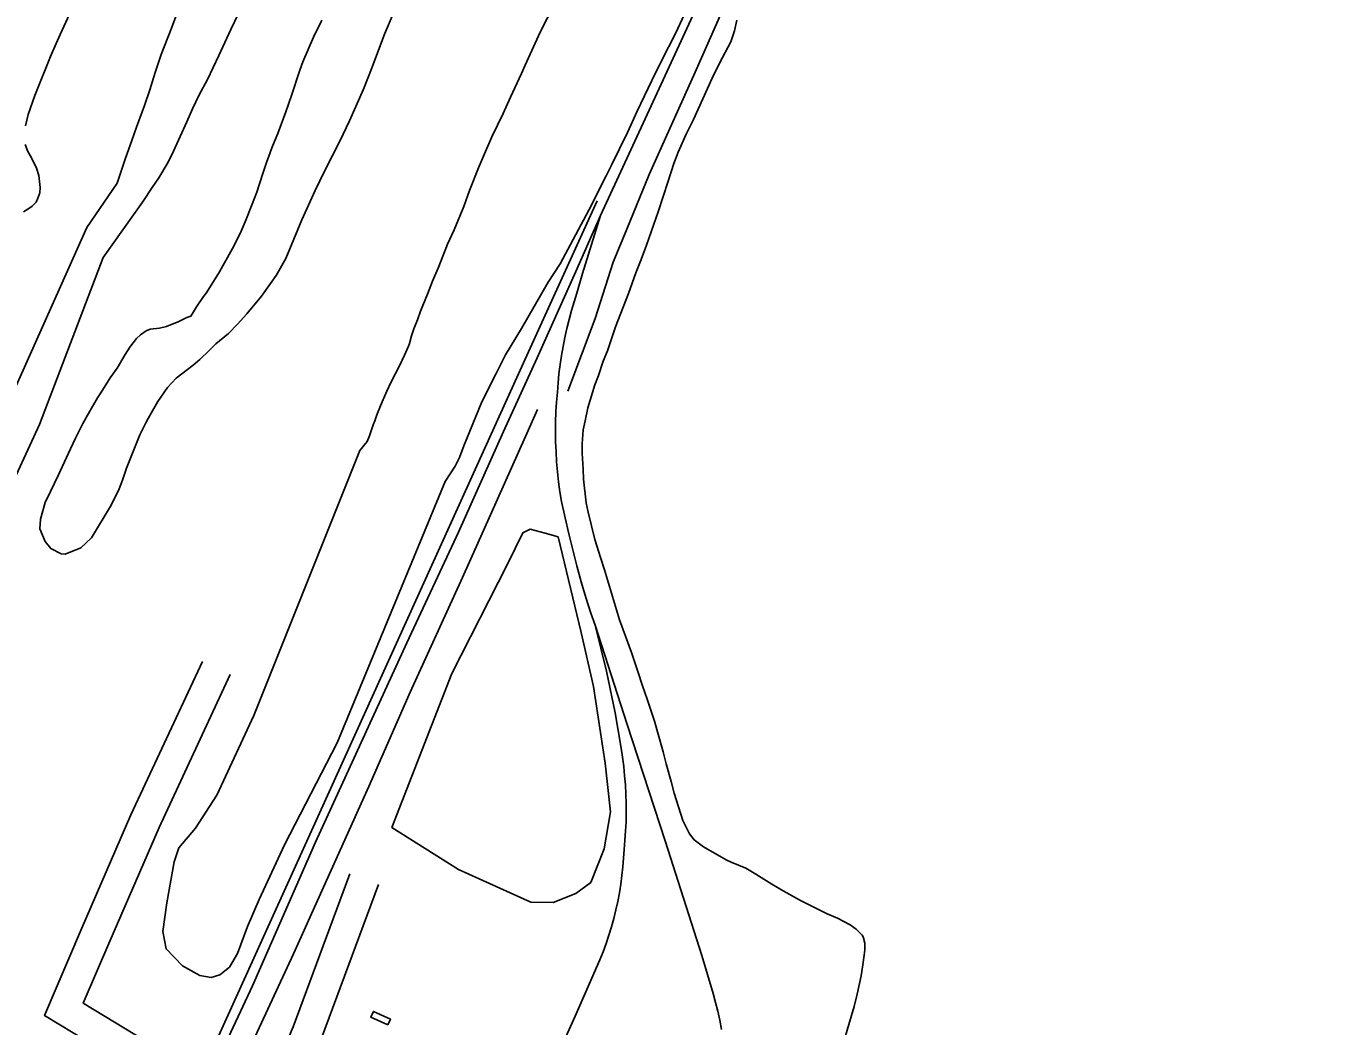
# Model space of a CAD drawing. Extents: x 3477039 to 3515015, y 546746 to 572297.
# Drawn here: x 3502420 to 3503687, y 564511 to 565489 of the extents above; entities that cross this region are included whole.
import ezdxf

# ---------------------------------------------------------------- set-up
doc = ezdxf.new("R2010")
doc.units = 0
for name, color, linetype in [('V-BLDG-OTLN', 7, 'Continuous'), ('V-RAIL-TRAK', 7, 'Continuous'), ('V-ROAD-CNTR', 7, 'Continuous'), ('V-SITE-VEGE', 7, 'Continuous'), ('V-TOPO-SHOR', 7, 'Continuous')]:
    doc.layers.add(name, color=color, linetype=linetype)

msp = doc.modelspace()

# ---------------------------------------------------------------- linework, layer by layer
at = {"layer": 'V-BLDG-OTLN'}
msp.add_lwpolyline([(3502773.8, 564512), (3502757.3, 564519.4), (3502759.9, 564525.1), (3502776.5, 564517.6)], close=True, dxfattribs=at)
at = {"layer": 'V-RAIL-TRAK'}
for points in [[(3503089.7, 565537.2), (3503033.3, 565414.5), (3502982, 565303.3), (3502957.9, 565248.3), (3502919.8, 565164), (3502886.9, 565091.9), (3502843.1, 564993.5), (3502792.5, 564885.4), (3502703.1, 564690.5), (3502641.6, 564550), (3502592.1, 564444.1)], [(3502982, 565303.3), (3502975.9, 565284.4), (3502970, 565265.5), (3502964.3, 565246.5), (3502958.9, 565227.4), (3502956.1, 565218.8), (3502953.5, 565210.2), (3502951.2, 565201.5), (3502949, 565192.8), (3502947.1, 565184), (3502945.3, 565175.2), (3502943.8, 565166.3), (3502942.5, 565157.4), (3502941.3, 565148.5), (3502940.4, 565139.5), (3502939.7, 565130.5), (3502938.9, 565120.8), (3502938.3, 565111.1), (3502938, 565101.3), (3502937.9, 565091.5), (3502938, 565081.8), (3502938.4, 565072), (3502939, 565062.3), (3502939.8, 565052.5), (3502940.9, 565042.8), (3502942.2, 565033.2), (3502943.8, 565023.5), (3502947.2, 565007.7), (3502950.8, 564992), (3502954.7, 564976.4), (3502958.8, 564960.8), (3502963.1, 564945.2), (3502967.6, 564929.7), (3502972.4, 564914.3), (3502976.6, 564902.6), (3503007.8, 564805.6), (3503045, 564692), (3503080.9, 564579.7), (3503092.1, 564542.6), (3503094.4, 564533.9), (3503096.5, 564525.2), (3503098.4, 564516.4), (3503100.2, 564507.5)], [(3502976.6, 564902.6), (3502987.6, 564857.6), (3502996.3, 564816.9), (3503002, 564782.4), (3503003.4, 564773.5), (3503004.6, 564764.5), (3503005.5, 564755.5), (3503006.2, 564746.5), (3503006.7, 564737.5), (3503007, 564728.5), (3503007, 564719.4), (3503006.9, 564710.4), (3503006.4, 564701.4), (3503005.8, 564692.4), (3503004.9, 564683.4), (3503004.5, 564674.8), (3503003.7, 564666.3), (3503002.8, 564657.9), (3503001.6, 564649.4), (3503000.3, 564641), (3502998.7, 564632.6), (3502996.8, 564624.3), (3502994.8, 564616), (3502992.5, 564607.7), (3502990.1, 564599.6), (3502987.4, 564591.5), (3502984.5, 564583.4), (3502981.3, 564575.5), (3502957.2, 564520.5), (3502909.1, 564414.2)]]:
    msp.add_lwpolyline(points, dxfattribs=at)
at = {"layer": 'V-ROAD-CNTR'}
for points in [[(3502978.6, 565317.7), (3502901.8, 565148.3), (3502189.3, 563576.3)], [(3502533.2, 564387.5), (3502561, 564448.4), (3502522.2, 564470.1), (3502438.3, 564521), (3502474.5, 564605.8), (3502522.8, 564717.2), (3502592.6, 564867.1)], [(3502567.3, 564390), (3502599.7, 564461.1), (3502537.3, 564496.1), (3502476.1, 564533.2), (3502502.1, 564593.9), (3502550.2, 564704.9), (3502619.8, 564854.4)], [(3502736.7, 564659.6), (3502681.3, 564510.1), (3502629.2, 564387.2), (3502620.8, 564363.8)], [(3502764.9, 564649.2), (3502709.2, 564499), (3502657.2, 564376.2), (3502648.1, 564351.3)]]:
    msp.add_lwpolyline(points, dxfattribs=at)
at = {"layer": 'V-SITE-VEGE'}
for points in [[(3502055.2, 564367.6), (3502303, 564896.4), (3502479.7, 565291.4), (3502509.4, 565334.7), (3502517.5, 565359.2), (3502523.7, 565376.6), (3502528.1, 565389.5), (3502535.9, 565410.6), (3502541.3, 565426.2), (3502546.5, 565443), (3502552.2, 565460.7), (3502562.3, 565486.2), (3502568.5, 565503), (3502579.1, 565527.5), (3502587, 565544.1), (3502598.6, 565568.6), (3502629.8, 565633), (3502642.2, 565660.2), (3502650.1, 565679), (3502662.5, 565707.5), (3502671.2, 565725.6), (3502680.2, 565743.6)], [(3502830, 565043.2), (3502724.4, 564787.7), (3502672.8, 564687.8), (3502648.1, 564634.4), (3502636.7, 564608.1), (3502627, 564581.8), (3502619.1, 564568.3), (3502609.6, 564560.7), (3502601.1, 564558.3), (3502590, 564560.1), (3502573.1, 564569.7), (3502557.1, 564586.2), (3502553.9, 564603.3), (3502557.7, 564631.3), (3502565.1, 564671.3), (3502569.5, 564684.9), (3502586, 564704.3), (3502606.9, 564736.4), (3502642.9, 564814.4), (3502746.7, 565073.6), (3502753.6, 565082.3), (3502755.9, 565087.7), (3502757.5, 565092.7), (3502759.5, 565098.4), (3502761.3, 565102.6), (3502762.4, 565106.3), (3502763.9, 565109.8), (3502768.3, 565121.2), (3502772.9, 565131.6), (3502777.3, 565140.7), (3502785.7, 565156.8), (3502790.3, 565166.5), (3502794, 565175.4), (3502795.2, 565178.1), (3502797.1, 565185.5), (3502799.2, 565192.5), (3502802.8, 565201.2), (3502805.9, 565209.6), (3502812.8, 565226.2), (3502817.7, 565239.1), (3502823.7, 565253.4), (3502832.4, 565275.2), (3502838.9, 565289.1), (3502848.1, 565311.9), (3502853.8, 565327.5), (3502862.6, 565349.8), (3502869.3, 565365.7), (3502875.7, 565380), (3502886.7, 565402.8), (3502893.9, 565418.9), (3502904.7, 565441.9), (3502908.3, 565450.1), (3502922.9, 565482.5), (3502944.4, 565524.8)], [(3502628.3, 565501.5), (3502620.3, 565485.1), (3502608.8, 565459.6), (3502597.5, 565436.1), (3502589.6, 565421.3), (3502582.9, 565407.4), (3502577.5, 565394.8), (3502564.4, 565366.1), (3502559, 565355.2), (3502550.1, 565340.1), (3502543.5, 565330.5), (3502534.1, 565316.2), (3502495.7, 565262), (3502433.4, 565098.8), (3502296.3, 564801.7)], [(3502462.6, 565500), (3502453.4, 565480.2), (3502444.6, 565460.4), (3502428.9, 565420.5), (3502422.4, 565401.9), (3502419.8, 565391)], [(3502780, 565502.6), (3502770.7, 565480.6), (3502758.6, 565448.1), (3502750.3, 565426.8), (3502736.4, 565395.6)], [(3503063.7, 565499.3), (3503055.5, 565481.7), (3503041.6, 565454.5), (3503032.2, 565435.2), (3503017.8, 565405.2), (3503008.3, 565384.2), (3502992.7, 565352.5), (3502987.3, 565342.1), (3502970.6, 565308.5), (3502942.5, 565255.8), (3502930.8, 565238), (3502904.5, 565192.8), (3502889, 565167.1), (3502880, 565148.8), (3502866, 565121.1), (3502848.4, 565078), (3502844, 565066.6), (3502839.9, 565058.2), (3502830, 565043.2)], [(3502736.4, 565395.6), (3502726.9, 565375.8), (3502712.1, 565346.6), (3502702.9, 565327.8), (3502690, 565299.1), (3502674.1, 565261.2), (3502664.6, 565244.4), (3502650.4, 565224.2), (3502636, 565207.2), (3502627.1, 565197.1), (3502618, 565188), (3502605.9, 565177.7), (3502599.1, 565171.1), (3502590, 565162.5), (3502583.5, 565156.8), (3502567.1, 565144.1), (3502558.5, 565135.2), (3502549.1, 565121.4), (3502542.5, 565109.8), (3502538.1, 565101.9), (3502531.5, 565088.8), (3502521.7, 565064.3), (3502518.3, 565056.3), (3502514.4, 565044.4), (3502511.1, 565036), (3502503.4, 565019.9), (3502484.3, 564988.1), (3502473.9, 564978.2), (3502458.4, 564972), (3502454.4, 564972.3), (3502444.3, 564977.6), (3502438.9, 564984.4), (3502433.8, 564997), (3502434.2, 565006.4), (3502438.9, 565022.5), (3502444, 565033.4), (3502452, 565049.8), (3502463.8, 565075), (3502468.4, 565085.4), (3502475.6, 565099.8), (3502481.4, 565109.6), (3502490.1, 565125), (3502493.4, 565129.9), (3502502.6, 565144.5), (3502509.2, 565153.9), (3502517.1, 565167.2), (3502521.7, 565174.6), (3502528.3, 565183), (3502532.1, 565186.7), (3502537.6, 565190.3), (3502541.6, 565192), (3502550.6, 565193.1), (3502557.6, 565194.8), (3502569.6, 565199.6), (3502577.4, 565203.5), (3502581.4, 565204.7), (3502583.9, 565208.9), (3502586.7, 565213.8), (3502593.6, 565223.9), (3502596.4, 565227.4), (3502606.8, 565243.9), (3502609.4, 565248.1), (3502622.1, 565270.9), (3502629.6, 565285.7), (3502634.5, 565297.1), (3502641.4, 565314.2), (3502645.8, 565325.9), (3502651.3, 565343.2), (3502655.2, 565354.9), (3502661.1, 565371), (3502666.3, 565383.4), (3502674.3, 565404.7), (3502679.7, 565420.6), (3502687.8, 565445.3), (3502690.9, 565453.3), (3502701.4, 565477.5), (3502709.4, 565494.1)], [(3503221.4, 564501.2), (3503224.6, 564512.4), (3503230, 564529.8), (3503232.9, 564541.9), (3503236.7, 564559.8), (3503238.3, 564570.7), (3503240.3, 564584.9), (3503240.3, 564591.9), (3503238.7, 564597.9), (3503237.7, 564599.6), (3503231.8, 564605.5), (3503225.9, 564609.8), (3503213.5, 564616.2), (3503203.6, 564620.5), (3503188, 564628.2), (3503177.4, 564633.6), (3503160.6, 564643), (3503149.5, 564649.4), (3503133.9, 564659.1), (3503124, 564665), (3503109.7, 564671.1), (3503104.7, 564673.4), (3503082.5, 564686), (3503073.3, 564692.8), (3503068.9, 564698.8), (3503062.4, 564711.6), (3503053.8, 564738.4), (3503050.9, 564749.9), (3503046.2, 564767.2), (3503043.1, 564778.9), (3503038.1, 564796.2), (3503034.8, 564808.9), (3503027.6, 564830.2), (3503022.8, 564843.5), (3503018.5, 564857.5), (3503012.1, 564876), (3503000.5, 564908), (3502985.8, 564956.8), (3502981.9, 564968.8), (3502976.5, 564986.6), (3502969.8, 565013.3), (3502968, 565022.3), (3502965.3, 565045.5), (3502964.9, 565055.2), (3502963.9, 565070.9), (3502964, 565079.9), (3502965, 565093.8), (3502966.8, 565102.3), (3502969.5, 565115.2), (3502976.5, 565137.5), (3502979.9, 565146.7), (3502984.6, 565160.8), (3502988.7, 565171), (3502996.7, 565194.3), (3503009.1, 565227), (3503016.4, 565247.1), (3503021.5, 565260.2), (3503026.7, 565274.3), (3503038.4, 565306.8), (3503048.2, 565336.8), (3503053.7, 565354.2), (3503057.8, 565365.1), (3503065.8, 565382.7), (3503072.7, 565397), (3503091, 565437.4), (3503098.4, 565452.7), (3503109.4, 565473), (3503113, 565483.9), (3503115.2, 565494.3)], [(3502419.3, 565372.5), (3502421.9, 565365.8), (3502425.3, 565360.3), (3502430.4, 565349.5), (3502432.8, 565342.2), (3502434.1, 565330.7), (3502433.6, 565325.3), (3502431.8, 565320.3), (3502430, 565316.4), (3502426.2, 565312.2), (3502422.9, 565310.2), (3502417.6, 565306.8)]]:
    msp.add_lwpolyline(points, dxfattribs=at)
msp.add_lwpolyline([(3502940.4, 564988.9), (3502962.9, 564895.6), (3502974.9, 564842.6), (3502986.6, 564767.7), (3502991.5, 564720.2), (3502985.5, 564683.9), (3502972.3, 564651.2), (3502957.6, 564640.5), (3502935.6, 564631.7), (3502913.7, 564632), (3502843, 564663.9), (3502778, 564704.9), (3502836.5, 564855.4), (3502890.9, 564962.2), (3502905.9, 564993), (3502913.2, 564996.5), (3502927.7, 564992.7)], close=True, dxfattribs=at)
at = {"layer": 'V-TOPO-SHOR'}
for points in [[(3502949.8, 565131.5), (3502976.6, 565202.4), (3502994.4, 565257.6), (3503007.6, 565289.8), (3503029.6, 565343.2), (3503074.5, 565443.2), (3503107.9, 565519.5), (3503142.2, 565593.2), (3503180.8, 565674.6), (3503240.6, 565804.2), (3503311.9, 565964.4), (3503375.1, 566101.7), (3503444.6, 566253.4), (3503510.5, 566400), (3503600.1, 566592.4), (3503661.7, 566730.5), (3503687.4, 566778.3)], [(3502621.7, 564442.3), (3502642, 564495.7), (3502681.6, 564581.3), (3502755.4, 564744.9), (3502795.9, 564837.3), (3502846.9, 564949.2), (3502908.5, 565087.3), (3502920.2, 565113.4)]]:
    msp.add_lwpolyline(points, dxfattribs=at)

doc.saveas('drawing.dxf')
